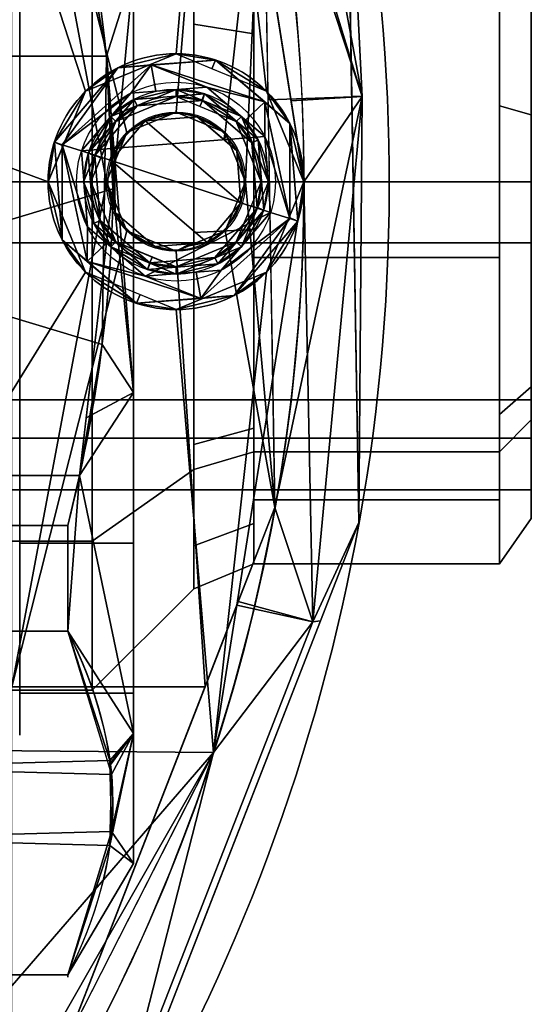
# Model space of a CAD drawing. Header units: millimetres. Extents: x -73 to 73, y -168 to 68.
# Tile 317 of 321: x 55 to 73, y -29 to 6. Entities that reach past the tile are written whole.
import ezdxf

# ---------------------------------------------------------------- set-up
doc = ezdxf.new("R2010")
doc.units = ezdxf.units.MM
for name, color, linetype, true_color in [('100', 7, 'Continuous', 0xffffff), ('102', 7, 'Continuous', 0xffffff), ('103', 7, 'Continuous', 0xffffff)]:
    doc.layers.add(name, color=color, linetype=linetype, true_color=true_color)

msp = doc.modelspace()

# ---------------------------------------------------------------- linework, layer by layer
at = {"layer": '100', "color": 163, "linetype": 'Continuous', "extrusion": (0, 0, -1)}
for centre, radius in [((-60.5, 0, -102), 4.5), ((-60.5, 0, -97), 3.25), ((-60.5, 0, -89), 3.25), ((-60.5, 0, -97), 3), ((-60.5, 0, -89), 3), ((-60.5, 0, -81), 2.4)]:
    msp.add_circle(centre, radius, dxfattribs=at)
at = {"layer": '100', "color": 163, "linetype": 'Continuous'}
for centre, radius in [((60.5, 0, 97), 4.5), ((60.5, 0, 103), 3.5), ((60.5, 0, 81.046), 2.446), ((60.5, 0, 81), 2.446)]:
    msp.add_circle(centre, radius, dxfattribs=at)
at = {"layer": '100', "color": 163, "linetype": 'Continuous', "extrusion": (0, 0, -1)}
for centre, radius in [((0, 0, -94), 68), ((0, 0, -81), 65)]:
    msp.add_arc(centre, radius, 283.06797, 256.93203, dxfattribs=at)
at = {"layer": '100', "color": 163, "linetype": 'Continuous'}
for centre, radius, start, end in [((0, 0, 84), 68, 283.06797, 256.93203), ((0, 0, 97), 65, 0, 36), ((0, 0, 97), 65, 324, 0)]:
    msp.add_arc(centre, radius, start, end, dxfattribs=at)
for points in [[(48.242, 31.116, 97), (57.318, 3.182, 97), (60.5, 4.5, 97), (61.819, 20.086, 97)], [(48.242, 31.116, 97), (50.99, 1.861, 97), (56, 0, 97), (57.318, 3.182, 97)], [(67.054, 2.997, 96.121), (63.668, 21.251, 96.121), (61.819, 20.086, 97)], [(63.556, 13.623, 81), (63.668, 21.251, 81.879), (67.054, 2.997, 81.879)], [(67.054, 2.997, 81.879), (63.668, 21.251, 81.879), (66.49, 14.252, 84)], [(66.49, 14.252, 94), (63.668, 21.251, 96.121), (67.054, 2.997, 96.121)], [(61.819, 20.086, 97), (60.5, 4.5, 97), (63.682, 3.182, 97)], [(63.682, 3.182, 97), (65, 0, 97), (61.819, 20.086, 97)], [(61.819, 20.086, 97), (64.55, 2.842, 97), (67.054, 2.997, 96.121)], [(54.723, -17.781, 81), (54.723, 17.781, 81), (58.054, 0, 81)], [(54.723, 17.781, 81), (61.772, 17.781, 81), (60.5, 2.446, 81), (58.771, 1.729, 81)], [(58.771, 1.729, 81), (58.054, 0, 81), (54.723, 17.781, 81)], [(62.229, 1.729, 81), (60.5, 2.446, 81), (61.772, 17.781, 81), (63.556, 13.623, 81)], [(66.49, 14.252, 84), (66.68, 3.015, 84), (67.054, 2.997, 81.879)], [(66.49, 14.252, 94), (66.731, -0.021, 94), (66.731, -0.021, 84), (66.49, 14.252, 84)], [(67.054, 2.997, 96.121), (66.68, 3.015, 94), (66.49, 14.252, 94)], [(62.946, 0, 81), (62.229, 1.729, 81), (63.556, 13.623, 81)], [(63.556, 13.623, 81), (63.981, -11.465, 81), (62.946, 0, 81)], [(67.054, 2.997, 81.879), (63.738, 2.882, 81), (63.556, 13.623, 81)], [(60.5, 4.5, 97), (57.318, 3.182, 97), (58.457, 4.01, 102)], [(58.457, 4.01, 102), (61.891, 4.28, 102), (60.5, 4.5, 97)], [(61.891, 4.28, 102), (59.588, 4.099, 102), (59.625, 4.115, 102.707)], [(61.891, 4.28, 102), (59.625, 4.115, 102.707), (63.626, 2.815, 102.707)], [(61.891, 4.28, 102), (61.765, 3.976, 97), (60.5, 4.5, 97)], [(63.682, 3.182, 97), (61.765, 3.976, 97), (61.891, 4.28, 102)], [(63.626, 2.815, 102.707), (63.647, 2.78, 102), (61.891, 4.28, 102)], [(61.891, 4.28, 102), (64.51, 2.043, 102), (63.682, 3.182, 97)], [(58.457, 4.01, 102), (56.22, 1.391, 102), (56.499, 1.3, 102.707)], [(56.22, 1.391, 102), (58.457, 4.01, 102), (57.318, 3.182, 97)], [(56.499, 1.3, 102.707), (59.625, 4.115, 102.707), (58.457, 4.01, 102)], [(58.911, 3.119, 103), (59.625, 4.115, 102.707), (56.499, 1.3, 102.707)], [(59.625, 4.115, 102.707), (59.588, 4.099, 102), (58.457, 4.01, 102)], [(58.911, 3.119, 103), (59.791, 3.188, 103), (59.625, 4.115, 102.707)], [(63.626, 2.815, 102.707), (59.625, 4.115, 102.707), (61.582, 3.329, 103)], [(59.625, 4.115, 102.707), (59.791, 3.188, 103), (61.582, 3.329, 103)], [(57.318, 3.182, 97), (56.524, 1.265, 97), (56.22, 1.391, 102)], [(63.619, 1.589, 103), (61.582, 3.329, 103), (58.911, 3.119, 103), (57.171, 1.082, 103)], [(58.379, 2.121, 89), (60.5, 3, 89), (60.5, 3.25, 89), (58.202, 2.298, 89)], [(59.025, 2.896, 97), (58.202, 2.298, 89), (60.5, 3.25, 89)], [(60.5, 3.25, 89), (61.504, 3.091, 97), (59.025, 2.896, 97)], [(60.5, 3, 89), (62.621, 2.121, 89), (62.798, 2.298, 89), (60.5, 3.25, 89)], [(60.5, 3.25, 89), (61.413, 2.872, 89), (61.504, 3.091, 97)], [(61.582, 3.329, 103), (62.947, 2.162, 103), (63.626, 2.815, 102.707)], [(65, 0, 97), (63.682, 3.182, 97), (64.51, 2.043, 102)], [(56.499, 1.3, 102.707), (57.171, 1.082, 103), (58.911, 3.119, 103)], [(59.138, 2.673, 97), (57.647, 0.927, 97), (57.409, 1.004, 97), (59.025, 2.896, 97)], [(58.202, 2.298, 89), (59.025, 2.896, 97), (57.409, 1.004, 97)], [(60.5, 3, 89), (58.379, 2.121, 89), (59.138, 2.673, 97)], [(59.025, 2.896, 97), (61.504, 3.091, 97), (61.427, 2.853, 97), (59.138, 2.673, 97)], [(59.138, 2.673, 97), (61.427, 2.853, 97), (60.5, 3, 89)], [(61.427, 2.853, 97), (61.343, 2.651, 89), (60.5, 3, 89)], [(62.621, 2.121, 89), (61.343, 2.651, 89), (61.427, 2.853, 97)], [(61.504, 3.091, 97), (61.413, 2.872, 89), (62.798, 2.298, 89)], [(61.504, 3.091, 97), (63.396, 1.475, 97), (63.173, 1.362, 97), (61.427, 2.853, 97)], [(61.427, 2.853, 97), (63.173, 1.362, 97), (62.621, 2.121, 89)], [(62.798, 2.298, 89), (63.396, 1.475, 97), (61.504, 3.091, 97)], [(63.626, 2.815, 102.707), (62.947, 2.162, 103), (63.619, 1.589, 103)], [(64.501, -1.3, 102.707), (63.626, 2.815, 102.707), (63.619, 1.589, 103)], [(64.51, 2.043, 102), (63.626, 2.815, 102.707), (64.501, -1.3, 102.707)], [(64.51, 2.043, 102), (63.647, 2.78, 102), (63.626, 2.815, 102.707)], [(63.981, -11.465, 81), (63.738, 2.882, 81), (67.054, 2.997, 81.879)], [(67.054, 2.997, 81.879), (65.311, -15.486, 81.879), (63.981, -11.465, 81)], [(67.054, 2.997, 96.121), (64.55, 2.842, 97), (65, 0, 97)], [(65.311, -15.486, 96.121), (67.054, 2.997, 96.121), (65, 0, 97)], [(66.934, -11.994, 84), (65.311, -15.486, 81.879), (67.054, 2.997, 81.879)], [(67.054, 2.997, 96.121), (65.311, -15.486, 96.121), (66.934, -11.994, 94)], [(67.054, 2.997, 81.879), (66.68, 3.015, 84), (66.934, -11.994, 84)], [(66.934, -11.994, 94), (66.68, 3.015, 94), (67.054, 2.997, 96.121)], [(57.647, 0.927, 97), (59.138, 2.673, 97), (58.379, 2.121, 89)], [(59.41, 2.138, 81), (58.771, 1.729, 81.046), (60.5, 2.446, 81.046)], [(60.5, 2.446, 81.046), (59.108, 1.869, 81.046), (59.108, 1.869, 81), (60.5, 2.446, 81)], [(60.5, 2.446, 81.046), (61.242, 2.283, 81), (59.41, 2.138, 81)], [(60.5, 2.446, 81), (62.229, 1.729, 81), (62.229, 1.729, 81.046), (60.5, 2.446, 81.046)], [(61.242, 2.283, 81), (60.5, 2.446, 81.046), (62.229, 1.729, 81.046)], [(58.202, 2.298, 89), (57.25, 0, 89), (57.5, 0, 89), (58.379, 2.121, 89)], [(57.409, 1.004, 97), (57.628, 0.913, 89), (58.202, 2.298, 89)], [(58.379, 2.121, 89), (57.849, 0.843, 89), (57.647, 0.927, 97)], [(62.783, -0.742, 81), (58.217, 0.742, 81), (59.41, 2.138, 81)], [(58.771, 1.729, 81.046), (59.41, 2.138, 81), (58.217, 0.742, 81)], [(59.41, 2.138, 81), (61.242, 2.283, 81), (62.638, 1.09, 81), (62.783, -0.742, 81)], [(62.229, 1.729, 81.046), (62.178, 1.483, 81), (61.242, 2.283, 81)], [(62.621, 2.121, 89), (63.5, 0, 89), (63.75, 0, 89), (62.798, 2.298, 89)], [(63.5, 0, 89), (62.621, 2.121, 89), (63.173, 1.362, 97)], [(63.396, 1.475, 97), (62.798, 2.298, 89), (63.75, 0, 89)], [(50.99, 1.861, 97), (46.959, -19.959, 97), (57.318, -3.182, 97), (56, 0, 97)], [(58.771, 1.729, 81), (59.108, 1.869, 81), (59.108, 1.869, 81.046), (58.771, 1.729, 81.046)], [(64.501, -1.3, 102.707), (64.78, -1.391, 102), (64.51, 2.043, 102)], [(64.51, 2.043, 102), (64.78, -1.391, 102), (65, 0, 97)], [(56.49, -2.043, 102), (56.22, 1.391, 102), (56, 0, 97)], [(56.22, 1.391, 102), (56.524, 1.265, 97), (56, 0, 97)], [(56.499, 1.3, 102.707), (56.22, 1.391, 102), (56.49, -2.043, 102)], [(57.171, 1.082, 103), (63.829, -1.082, 103), (63.619, 1.589, 103)], [(58.054, 0, 81), (58.771, 1.729, 81), (58.771, 1.729, 81.046), (58.054, 0, 81.046)], [(58.217, 0.742, 81), (58.339, 0.687, 81.046), (58.771, 1.729, 81.046)], [(62.229, 1.729, 81.046), (62.275, 1.619, 81.046), (62.178, 1.483, 81)], [(62.638, 1.09, 81), (62.178, 1.483, 81), (62.275, 1.619, 81.046)], [(62.229, 1.729, 81), (62.369, 1.392, 81), (62.369, 1.392, 81.046), (62.229, 1.729, 81.046)], [(62.638, 1.09, 81), (62.275, 1.619, 81.046), (62.946, 0, 81.046)], [(62.946, 0, 81.046), (62.369, 1.392, 81.046), (62.369, 1.392, 81), (62.946, 0, 81)], [(63.353, -0.927, 97), (63.173, 1.362, 97), (63.396, 1.475, 97), (63.591, -1.004, 97)], [(63.75, 0, 89), (63.591, -1.004, 97), (63.396, 1.475, 97)], [(63.619, 1.589, 103), (63.829, -1.082, 103), (64.501, -1.3, 102.707)], [(56.49, -2.043, 102), (57.374, -2.815, 102.707), (56.499, 1.3, 102.707)], [(56.499, 1.3, 102.707), (57.374, -2.815, 102.707), (57.381, -1.589, 103)], [(57.381, -1.589, 103), (57.171, 1.082, 103), (56.499, 1.3, 102.707)], [(63.829, -1.082, 103), (57.171, 1.082, 103), (57.381, -1.589, 103), (59.418, -3.329, 103)], [(62.946, 0, 81.046), (62.783, -0.742, 81), (62.638, 1.09, 81)], [(63.173, 1.362, 97), (63.353, -0.927, 97), (63.5, 0, 89)], [(57.25, 0, 89), (57.409, 1.004, 97), (57.604, -1.475, 97)], [(57.25, 0, 89), (57.628, 0.913, 89), (57.409, 1.004, 97)], [(57.604, -1.475, 97), (57.409, 1.004, 97), (57.647, 0.927, 97), (57.827, -1.362, 97)], [(57.647, 0.927, 97), (57.849, 0.843, 89), (57.5, 0, 89)], [(57.827, -1.362, 97), (57.647, 0.927, 97), (57.5, 0, 89)], [(58.217, 0.742, 81), (62.783, -0.742, 81), (61.59, -2.138, 81)], [(61.59, -2.138, 81), (59.758, -2.283, 81), (58.362, -1.09, 81), (58.217, 0.742, 81)], [(58.339, 0.687, 81.046), (58.217, 0.742, 81), (58.362, -1.09, 81)], [(58.054, 0, 81.046), (58.339, 0.687, 81.046), (58.362, -1.09, 81)], [(58.054, 0, 81), (58.771, -1.729, 81), (54.723, -17.781, 81)], [(58.379, -2.121, 89), (57.5, 0, 89), (57.25, 0, 89), (58.202, -2.298, 89)], [(57.5, 0, 89), (58.379, -2.121, 89), (57.827, -1.362, 97)], [(58.054, 0, 81.046), (58.631, -1.392, 81.046), (58.631, -1.392, 81), (58.054, 0, 81)], [(58.362, -1.09, 81), (58.771, -1.729, 81.046), (58.054, 0, 81.046)], [(61.819, -20.086, 97), (65, 0, 97), (63.682, -3.182, 97)], [(63.981, -11.465, 81), (62.229, -1.729, 81), (62.946, 0, 81)], [(62.946, 0, 81), (62.229, -1.729, 81), (62.229, -1.729, 81.046), (62.946, 0, 81.046)], [(62.783, -0.742, 81), (62.946, 0, 81.046), (62.229, -1.729, 81.046)], [(62.798, -2.298, 89), (63.75, 0, 89), (63.5, 0, 89), (62.621, -2.121, 89)], [(65, 0, 97), (62.64, -14.9, 97), (65.311, -15.486, 96.121)], [(63.353, -0.927, 97), (63.151, -0.843, 89), (63.5, 0, 89)], [(64.78, -1.391, 102), (64.476, -1.265, 97), (65, 0, 97)], [(56, 0, 97), (57.318, -3.182, 97), (56.49, -2.043, 102)], [(57.604, -1.475, 97), (58.202, -2.298, 89), (57.25, 0, 89)], [(63.75, 0, 89), (63.372, -0.913, 89), (63.591, -1.004, 97)], [(66.934, -11.994, 84), (66.731, -0.021, 84), (66.731, -0.021, 94), (66.934, -11.994, 94)], [(62.229, -1.729, 81.046), (61.59, -2.138, 81), (62.783, -0.742, 81)], [(63.591, -1.004, 97), (61.975, -2.896, 97), (61.862, -2.673, 97), (63.353, -0.927, 97)], [(63.353, -0.927, 97), (61.862, -2.673, 97), (62.621, -2.121, 89)], [(62.798, -2.298, 89), (61.975, -2.896, 97), (63.591, -1.004, 97)], [(62.621, -2.121, 89), (63.151, -0.843, 89), (63.353, -0.927, 97)], [(63.591, -1.004, 97), (63.372, -0.913, 89), (62.798, -2.298, 89)], [(57.827, -1.362, 97), (59.573, -2.853, 97), (59.496, -3.091, 97), (57.604, -1.475, 97)], [(59.573, -2.853, 97), (57.827, -1.362, 97), (58.379, -2.121, 89)], [(58.771, -1.729, 81.046), (58.362, -1.09, 81), (59.758, -2.283, 81)], [(59.418, -3.329, 103), (62.089, -3.119, 103), (63.829, -1.082, 103)], [(64.501, -1.3, 102.707), (61.375, -4.115, 102.707), (62.543, -4.01, 102)], [(62.089, -3.119, 103), (61.375, -4.115, 102.707), (64.501, -1.3, 102.707)], [(64.501, -1.3, 102.707), (63.829, -1.082, 103), (62.089, -3.119, 103)], [(62.543, -4.01, 102), (64.78, -1.391, 102), (64.501, -1.3, 102.707)], [(63.682, -3.182, 97), (64.476, -1.265, 97), (64.78, -1.391, 102)], [(58.771, -1.729, 81), (60.5, -2.446, 81), (61.52, -17.781, 81), (54.723, -17.781, 81)], [(57.374, -2.815, 102.707), (58.053, -2.162, 103), (57.381, -1.589, 103)], [(58.202, -2.298, 89), (57.604, -1.475, 97), (59.496, -3.091, 97)], [(58.771, -1.729, 81), (58.631, -1.392, 81), (58.631, -1.392, 81.046), (58.771, -1.729, 81.046)], [(60.5, -2.446, 81), (58.771, -1.729, 81), (58.771, -1.729, 81.046), (60.5, -2.446, 81.046)], [(59.758, -2.283, 81), (60.5, -2.446, 81.046), (58.771, -1.729, 81.046)], [(63.981, -11.465, 81), (61.52, -17.781, 81), (60.5, -2.446, 81), (62.229, -1.729, 81)], [(62.229, -1.729, 81.046), (60.953, -2.258, 81.046), (61.59, -2.138, 81)], [(62.229, -1.729, 81), (61.892, -1.869, 81), (61.892, -1.869, 81.046), (62.229, -1.729, 81.046)], [(64.78, -1.391, 102), (62.543, -4.01, 102), (63.682, -3.182, 97)], [(56.49, -2.043, 102), (57.353, -2.78, 102), (57.374, -2.815, 102.707)], [(59.109, -4.28, 102), (56.49, -2.043, 102), (57.318, -3.182, 97)], [(60.5, -2.446, 81.046), (61.892, -1.869, 81.046), (61.892, -1.869, 81), (60.5, -2.446, 81)], [(59.418, -3.329, 103), (58.053, -2.162, 103), (57.374, -2.815, 102.707)], [(58.202, -2.298, 89), (60.5, -3.25, 89), (60.5, -3, 89), (58.379, -2.121, 89)], [(59.496, -3.091, 97), (59.587, -2.872, 89), (58.202, -2.298, 89)], [(58.379, -2.121, 89), (59.657, -2.651, 89), (59.573, -2.853, 97)], [(59.758, -2.283, 81), (60.986, -2.186, 81), (60.5, -2.446, 81.046)], [(60.5, -3, 89), (62.621, -2.121, 89), (61.862, -2.673, 97)], [(60.5, -3.25, 89), (62.798, -2.298, 89), (62.621, -2.121, 89), (60.5, -3, 89)], [(60.986, -2.186, 81), (60.953, -2.258, 81.046), (60.5, -2.446, 81.046)], [(61.975, -2.896, 97), (62.798, -2.298, 89), (60.5, -3.25, 89)], [(60.953, -2.258, 81.046), (60.986, -2.186, 81), (61.59, -2.138, 81)], [(59.573, -2.853, 97), (61.862, -2.673, 97), (61.975, -2.896, 97), (59.496, -3.091, 97)], [(59.573, -2.853, 97), (59.657, -2.651, 89), (60.5, -3, 89)], [(61.862, -2.673, 97), (59.573, -2.853, 97), (60.5, -3, 89)], [(57.374, -2.815, 102.707), (57.353, -2.78, 102), (59.109, -4.28, 102)], [(59.109, -4.28, 102), (61.375, -4.115, 102.707), (57.374, -2.815, 102.707)], [(57.374, -2.815, 102.707), (61.375, -4.115, 102.707), (59.418, -3.329, 103)], [(60.5, -3.25, 89), (59.587, -2.872, 89), (59.496, -3.091, 97)], [(60.5, -3.25, 89), (59.496, -3.091, 97), (61.975, -2.896, 97)], [(62.089, -3.119, 103), (61.209, -3.188, 103), (61.375, -4.115, 102.707)], [(61.819, -20.086, 97), (60.5, -4.5, 97), (57.318, -3.182, 97), (46.959, -19.959, 97)], [(57.318, -3.182, 97), (59.235, -3.976, 97), (59.109, -4.28, 102)], [(61.375, -4.115, 102.707), (61.209, -3.188, 103), (59.418, -3.329, 103)], [(61.819, -20.086, 97), (63.682, -3.182, 97), (60.5, -4.5, 97)], [(60.5, -4.5, 97), (63.682, -3.182, 97), (62.543, -4.01, 102)], [(59.109, -4.28, 102), (59.235, -3.976, 97), (60.5, -4.5, 97)], [(62.543, -4.01, 102), (59.109, -4.28, 102), (60.5, -4.5, 97)], [(59.109, -4.28, 102), (61.412, -4.099, 102), (61.375, -4.115, 102.707)], [(61.375, -4.115, 102.707), (61.412, -4.099, 102), (62.543, -4.01, 102)], [(65.311, -15.486, 81.879), (62.69, -14.779, 81), (63.981, -11.465, 81)], [(66.934, -11.994, 94), (61.647, -25.564, 94), (61.647, -25.564, 84), (66.934, -11.994, 84)], [(66.934, -11.994, 84), (65.583, -15.461, 84), (65.311, -15.486, 81.879)], [(65.311, -15.486, 96.121), (65.583, -15.461, 94), (66.934, -11.994, 94)], [(65.311, -15.486, 81.879), (58.57, -32.784, 81.879), (56.162, -31.531, 81), (62.69, -14.779, 81)], [(65.311, -15.486, 96.121), (62.64, -14.9, 97), (61.819, -20.086, 97)], [(65.583, -15.461, 84), (58.755, -32.986, 84), (58.57, -32.784, 81.879), (65.311, -15.486, 81.879)], [(65.311, -15.486, 96.121), (58.57, -32.784, 96.121), (58.755, -32.986, 94), (65.583, -15.461, 94)], [(58.57, -32.784, 96.121), (65.311, -15.486, 96.121), (61.819, -20.086, 97)], [(54.723, -35.001, 81), (54.723, -17.781, 81), (61.52, -17.781, 81), (54.871, -34.845, 81)], [(46.959, -19.959, 97), (48.242, -31.116, 97), (51.591, -31.92, 97), (61.819, -20.086, 97)], [(61.819, -20.086, 97), (51.591, -31.92, 97), (53.39, -34.857, 97)], [(53.39, -34.857, 97), (52.586, -38.206, 97), (61.819, -20.086, 97)], [(61.819, -20.086, 97), (56.05, -31.407, 97), (58.57, -32.784, 96.121)], [(57.404, -36.453, 84), (61.647, -25.564, 84), (61.647, -25.564, 94), (57.404, -36.453, 94)]]:
    msp.add_3dface(points, dxfattribs=at)
at = {"layer": '102', "color": 72, "linetype": 'Continuous', "extrusion": (-1, 0, 0)}
for centre, radius in [((0, 0, -57.55), 17.9), ((0, 0, -61.121), 14.329), ((0, 0, -71.88), 13.45)]:
    msp.add_circle(centre, radius, dxfattribs=at)
at = {"layer": '102', "color": 72, "linetype": 'Continuous', "extrusion": (1, 0, 0)}
for centre, radius in [((0, 0, 63.243), 13.45), ((0, 0, 73), 11.85), ((0, 0, 73), 10.85)]:
    msp.add_circle(centre, radius, dxfattribs=at)
at = {"layer": '102', "color": 72, "linetype": 'Continuous'}
for points in [[(57.55, 0, -17.9), (53.5, 0, -17.9), (53.5, 12.657, -12.657), (57.55, 12.657, -12.657)], [(57.55, 12.657, 12.657), (53.5, 12.657, 12.657), (53.5, 0, 17.9), (57.55, 0, 17.9)], [(57.55, 0, -17.9), (57.55, 12.657, -12.657), (61.121, 10.132, -10.132), (61.121, 0, -14.329)], [(57.55, 12.657, 12.657), (57.55, 0, 17.9), (61.121, 0, 14.329), (61.121, 10.132, 10.132)], [(61.121, 10.132, 10.132), (61.121, 5.538, 12.035), (63.243, 5.199, 11.297), (63.243, 9.511, 9.511)], [(63.243, 9.511, -9.511), (63.243, 5.199, -11.297), (61.121, 5.538, -12.035), (61.121, 10.132, -10.132)], [(71.88, 9.511, 9.511), (71.88, 2.674, 12.342), (73, 2.356, 10.874), (73, 8.379, 8.379)], [(73, 8.379, -8.379), (73, 2.356, -10.874), (71.88, 2.674, -12.342), (71.88, 9.511, -9.511)], [(73, 8.379, 8.379), (73, 0, 11.85), (73, 0, 10.85), (73, 7.672, 7.672)], [(73, 7.672, -7.672), (73, 0, -10.85), (73, 0, -11.85), (73, 8.379, -8.379)], [(71.88, 0, 13.45), (71.88, 8.195, 10.055), (63.243, 8.195, 10.055), (63.243, 0, 13.45)], [(63.243, 0, -13.45), (63.243, 8.195, -10.055), (71.88, 8.195, -10.055), (71.88, 0, -13.45)], [(73, 0, -10.85), (73, 6.611, -8.112), (52, 6.611, -8.112), (52, 0, -10.85)], [(52, 0, 10.85), (52, 6.611, 8.112), (73, 6.611, 8.112), (73, 0, 10.85)], [(61.121, 0, -14.329), (61.121, 5.538, -12.035), (63.243, 5.199, -11.297), (63.243, 0, -13.45)], [(63.243, 0, 13.45), (63.243, 5.199, 11.297), (61.121, 5.538, 12.035), (61.121, 0, 14.329)], [(71.88, 0, -13.45), (71.88, 2.674, -12.342), (73, 2.356, -10.874), (73, 0, -11.85)], [(73, 0, 11.85), (73, 2.356, 10.874), (71.88, 2.674, 12.342), (71.88, 0, 13.45)], [(73, 0, 10.85), (73, -2.157, 9.957), (52, -2.157, 9.957), (52, 0, 10.85)], [(57.55, 0, 17.9), (53.5, 0, 17.9), (53.5, -12.657, 12.657), (57.55, -12.657, 12.657)], [(57.55, -12.657, -12.657), (57.55, 0, -17.9), (61.121, 0, -14.329), (61.121, -10.132, -10.132)], [(61.121, 0, 14.329), (61.121, -1.792, 13.586), (63.243, -1.682, 12.753), (63.243, 0, 13.45)], [(63.243, 0, -13.45), (63.243, -1.682, -12.753), (61.121, -1.792, -13.586), (61.121, 0, -14.329)], [(63.243, 0, 13.45), (63.243, -2.674, 12.342), (71.88, -2.674, 12.342), (71.88, 0, 13.45)], [(71.88, 0, 13.45), (71.88, -8.195, 10.055), (73, -7.22, 8.859), (73, 0, 11.85)], [(73, 0, -11.85), (73, -7.22, -8.859), (71.88, -8.195, -10.055), (71.88, 0, -13.45)], [(73, 0, 11.85), (73, -8.379, 8.379), (73, -7.672, 7.672), (73, 0, 10.85)], [(52, 0, -10.85), (52, -2.157, -9.957), (73, -2.157, -9.957), (73, 0, -10.85)], [(57.55, -12.657, -12.657), (53.5, -12.657, -12.657), (53.5, 0, -17.9), (57.55, 0, -17.9)], [(57.55, 0, 17.9), (57.55, -12.657, 12.657), (61.121, -10.132, 10.132), (61.121, 0, 14.329)], [(71.88, 0, -13.45), (71.88, -2.674, -12.342), (63.243, -2.674, -12.342), (63.243, 0, -13.45)], [(73, -8.379, -8.379), (73, 0, -11.85), (73, 0, -10.85), (73, -7.672, -7.672)], [(63.243, -1.682, -12.753), (63.243, -8.679, -9.855), (61.121, -9.247, -10.499), (61.121, -1.792, -13.586)], [(63.243, -8.679, 9.855), (63.243, -1.682, 12.753), (61.121, -1.792, 13.586), (61.121, -9.247, 10.499)], [(73, -7.672, -7.672), (73, -2.157, -9.957), (52, -2.157, -9.957), (52, -7.672, -7.672)], [(52, -7.672, 7.672), (52, -2.157, 9.957), (73, -2.157, 9.957), (73, -7.672, 7.672)], [(71.88, -9.511, 9.511), (71.88, -2.674, 12.342), (63.243, -2.674, 12.342), (63.243, -9.511, 9.511)], [(63.243, -9.511, -9.511), (63.243, -2.674, -12.342), (71.88, -2.674, -12.342), (71.88, -9.511, -9.511)], [(71.88, -9.511, -9.511), (71.88, -8.195, -10.055), (73, -7.22, -8.859), (73, -8.379, -8.379)], [(73, -8.379, 8.379), (73, -7.22, 8.859), (71.88, -8.195, 10.055), (71.88, -9.511, 9.511)], [(73, -7.672, 7.672), (73, -9.028, 4.398), (52, -9.028, 4.398), (52, -7.672, 7.672)], [(52, -7.672, -7.672), (52, -9.028, -4.398), (73, -9.028, -4.398), (73, -7.672, -7.672)], [(73, -11.85), (73, -8.379, -8.379), (73, -7.672, -7.672), (73, -10.85)], [(73, -10.85), (73, -7.672, 7.672), (73, -8.379, 8.379), (73, -11.85)], [(71.88, -9.511, 9.511), (71.88, -13.45), (73, -11.85), (73, -8.379, 8.379)], [(73, -8.379, -8.379), (73, -11.85), (71.88, -13.45), (71.88, -9.511, -9.511)], [(61.121, -10.132, -10.132), (61.121, -9.247, -10.499), (63.243, -8.679, -9.855), (63.243, -9.511, -9.511)], [(63.243, -9.511, 9.511), (63.243, -8.679, 9.855), (61.121, -9.247, 10.499), (61.121, -10.132, 10.132)], [(73, -10.85), (73, -9.028, -4.398), (52, -9.028, -4.398), (52, -10.85)], [(52, -10.85), (52, -9.028, 4.398), (73, -9.028, 4.398), (73, -10.85)], [(61.121, -10.132, 10.132), (61.121, -12.816, 3.651), (63.243, -12.03, 3.427), (63.243, -9.511, 9.511)], [(63.243, -9.511, -9.511), (63.243, -12.03, -3.427), (61.121, -12.816, -3.651), (61.121, -10.132, -10.132)], [(71.88, -9.511, -9.511), (71.88, -11.192, -5.452), (63.243, -11.192, -5.452), (63.243, -9.511, -9.511)], [(63.243, -9.511, 9.511), (63.243, -11.192, 5.452), (71.88, -11.192, 5.452), (71.88, -9.511, 9.511)], [(57.55, -17.9), (57.55, -12.657, -12.657), (61.121, -10.132, -10.132), (61.121, -14.329)], [(57.55, -12.657, 12.657), (57.55, -17.9), (61.121, -14.329), (61.121, -10.132, 10.132)], [(71.88, -13.45), (71.88, -11.192, 5.452), (63.243, -11.192, 5.452), (63.243, -13.45)], [(63.243, -13.45), (63.243, -11.192, -5.452), (71.88, -11.192, -5.452), (71.88, -13.45)], [(61.121, -14.329), (61.121, -12.816, -3.651), (63.243, -12.03, -3.427), (63.243, -13.45)], [(63.243, -13.45), (63.243, -12.03, 3.427), (61.121, -12.816, 3.651), (61.121, -14.329)], [(57.55, -17.9), (53.5, -17.9), (53.5, -12.657, -12.657), (57.55, -12.657, -12.657)], [(57.55, -12.657, 12.657), (53.5, -12.657, 12.657), (53.5, -17.9), (57.55, -17.9)]]:
    msp.add_3dface(points, dxfattribs=at)
at = {"layer": '103', "color": 72, "linetype": 'Continuous'}
for p, q in [((41.309, -12.101, 25.25), (56.691, -12.101, 25.25)), ((56.691, -12.101, -25.25), (41.309, -12.101, -25.25)), ((56.691, -15.817, 23.105), (41.309, -15.817, 23.105)), ((41.309, -15.817, -23.105), (56.691, -15.817, -23.105)), ((41.309, -27.918, 2.145), (56.691, -27.918, 2.145)), ((56.691, -27.918, -2.145), (41.309, -27.918, -2.145))]:
    msp.add_line(p, q, dxfattribs=at)
at = {"layer": '103', "color": 72, "linetype": 'Continuous', "extrusion": (1, 5.78241e-16, 0)}
for centre, radius in [((0, 0, 59), 24), ((0, 0, 55), 19.476)]:
    msp.add_circle(centre, radius, dxfattribs=at)
at = {"layer": '103', "color": 72, "linetype": 'Continuous', "extrusion": (-1, 0, 0)}
for centre in [(0, 0, -55), (0, 0, -59)]:
    msp.add_circle(centre, 18, dxfattribs=at)
for start, end in [(295.6062, 304.3938), (55.6062, 64.3938), (355.6062, 4.3938)]:
    msp.add_arc((0, 0, -56.691), 28, start, end, dxfattribs=at)
at = {"layer": '103', "color": 72, "linetype": 'Continuous'}
for points in [[(56.691, -12.101, 25.25), (57.681, -8.132, 25.25), (58.278, -4.074, 25.25), (58.279, 4.063, 25.25), (57.672, 8.167, 25.25), (56.691, 12.101, 25.25)], [(56.691, 12.101, -25.25), (57.672, 8.167, -25.25), (58.279, 4.063, -25.25), (58.278, -4.074, -25.25), (57.681, -8.132, -25.25), (56.691, -12.101, -25.25)], [(56.691, -15.817, -23.105), (57.682, -17.803, -19.664), (58.274, -19.81, -16.189), (58.282, -23.88, -9.138), (57.684, -25.927, -5.593), (56.691, -27.918, -2.145)], [(56.691, -27.918, 2.145), (57.682, -25.931, 5.586), (58.274, -23.925, 9.061), (58.282, -19.854, 16.112), (57.684, -17.808, 19.657), (56.691, -15.817, 23.105)]]:
    msp.add_open_spline(points, degree=3, knots=[0, 0, 0, 0, 0.5, 0.5, 1, 1, 1, 1], dxfattribs=at)
for points in [[(59, 0, 18), (59, 12.728, 12.728), (59, 19.416, 14.107), (59, 7.416, 22.825)], [(59, 12.728, -12.728), (59, 0, -18), (59, 7.416, -22.825), (59, 19.416, -14.107)], [(55, 0, -18), (59, 0, -18), (59, 12.728, -12.728), (55, 12.728, -12.728)], [(55, 12.728, 12.728), (59, 12.728, 12.728), (59, 0, 18), (55, 0, 18)], [(39.944, 4.423, -25.25), (41.309, 12.101, -25.25), (56.691, 12.101, -25.25), (58.056, 4.423, -25.25)], [(58.056, 4.423, 25.25), (56.691, 12.101, 25.25), (41.309, 12.101, 25.25), (39.944, 4.423, 25.25)], [(59, 7.416, 22.825), (57.367, 8.3, 25.25), (58.056, 4.423, 25.25)], [(58.056, 4.423, -25.25), (57.367, 8.3, -25.25), (59, 7.416, -22.825)], [(58.056, 4.423, -25.25), (59, 7.416, -22.825), (59, -7.416, -22.825)], [(59, 7.416, 22.825), (58.056, 4.423, 25.25), (58.278, -0.248, 25.25)], [(58.278, -0.248, 25.25), (59, -7.416, 22.825), (59, 7.416, 22.825)], [(59, 7.416, 22.825), (59, -7.416, 22.825), (59, 0, 18)], [(59, -7.416, -22.825), (59, 7.416, -22.825), (59, 0, -18)], [(39.722, -0.248, -25.25), (39.944, 4.423, -25.25), (58.056, 4.423, -25.25), (57.907, -5.731, -25.25)], [(58.278, -0.248, 25.25), (58.056, 4.423, 25.25), (39.944, 4.423, 25.25), (40.093, -5.731, 25.25)], [(59, -7.416, -22.825), (57.907, -5.731, -25.25), (58.056, 4.423, -25.25)], [(55, -12.728, -12.728), (59, -12.728, -12.728), (59, 0, -18), (55, 0, -18)], [(59, 0, -18), (59, -12.728, -12.728), (59, -19.416, -14.107), (59, -7.416, -22.825)], [(57.907, -5.731, -25.25), (57.104, -10.336, -25.25), (40.896, -10.336, -25.25), (39.722, -0.248, -25.25)], [(40.093, -5.731, 25.25), (40.896, -10.336, 25.25), (57.104, -10.336, 25.25), (58.278, -0.248, 25.25)], [(55, 0, 18), (59, 0, 18), (59, -12.728, 12.728), (55, -12.728, 12.728)], [(58.278, -0.248, 25.25), (57.34, -8.308, 25.25), (59, -7.416, 22.825)], [(59, -12.728, 12.728), (59, 0, 18), (59, -7.416, 22.825), (59, -19.416, 14.107)], [(59, -7.416, -22.825), (57.47, -8.238, -25.25), (57.907, -5.731, -25.25)], [(59, -7.416, -22.825), (59, -19.416, -14.107), (57.104, -10.336, -25.25)], [(59, -7.416, 22.825), (57.34, -8.308, 25.25), (57.104, -10.336, 25.25)], [(57.104, -10.336, 25.25), (59, -19.416, 14.107), (59, -7.416, 22.825)], [(57.104, -10.336, -25.25), (57.47, -8.238, -25.25), (59, -7.416, -22.825)], [(57.104, -10.336, -25.25), (56.691, -12.101, -25.25), (41.309, -12.101, -25.25), (40.896, -10.336, -25.25)], [(40.896, -10.336, 25.25), (41.309, -12.101, 25.25), (56.691, -12.101, 25.25), (57.104, -10.336, 25.25)], [(56.691, -15.817, -23.105), (57.104, -10.336, -25.25), (59, -19.416, -14.107)], [(56.691, -15.817, -23.105), (56.691, -12.101, -25.25), (57.104, -10.336, -25.25)], [(59, -19.416, 14.107), (57.104, -10.336, 25.25), (56.691, -15.817, 23.105)], [(57.104, -10.336, 25.25), (56.691, -12.101, 25.25), (56.691, -15.817, 23.105)], [(41.309, -15.817, 23.105), (56.691, -15.817, 23.105), (56.691, -12.101, 25.25), (41.309, -12.101, 25.25)], [(41.309, -12.101, -25.25), (56.691, -12.101, -25.25), (56.691, -15.817, -23.105), (41.309, -15.817, -23.105)], [(55, -18), (59, -18), (59, -12.728, -12.728), (55, -12.728, -12.728)], [(55, -12.728, 12.728), (59, -12.728, 12.728), (59, -18), (55, -18)], [(59, -19.416, 14.107), (59, -24), (59, -18), (59, -12.728, 12.728)], [(59, -24), (59, -19.416, -14.107), (59, -12.728, -12.728), (59, -18)], [(58.176, -20.371, 15.217), (56.691, -15.817, 23.105), (41.309, -15.817, 23.105), (39.767, -20.866, 14.359)], [(39.824, -20.371, -15.217), (41.309, -15.817, -23.105), (56.691, -15.817, -23.105), (58.233, -20.866, -14.359)], [(59, -19.416, -14.107), (58.131, -20.533, -14.935), (56.691, -15.817, -23.105)], [(56.691, -15.817, 23.105), (58.176, -20.371, 15.217), (59, -19.416, 14.107)], [(58.233, -20.866, -14.359), (58.131, -20.533, -14.935), (59, -19.416, -14.107)], [(59, -19.416, -14.107), (59, -24), (58.176, -23.364, -10.033)], [(58.176, -23.364, -10.033), (58.233, -20.866, -14.359), (59, -19.416, -14.107)], [(58.176, -20.371, 15.217), (58.18, -20.539, 14.926), (59, -19.416, 14.107)], [(59, -19.416, 14.107), (58.18, -20.539, 14.926), (58.233, -22.868, 10.891)], [(58.233, -22.868, 10.891), (59, -24), (59, -19.416, 14.107)], [(39.767, -22.868, -10.891), (39.824, -20.371, -15.217), (58.233, -20.866, -14.359), (58.176, -23.364, -10.033)], [(58.233, -22.868, 10.891), (58.176, -20.371, 15.217), (39.767, -20.866, 14.359), (39.824, -23.364, 10.033)], [(58.176, -23.364, -10.033), (56.691, -27.918, -2.145), (41.309, -27.918, -2.145), (39.767, -22.868, -10.891)], [(39.824, -23.364, 10.033), (41.309, -27.918, 2.145), (56.691, -27.918, 2.145), (58.233, -22.868, 10.891)], [(59, -24), (58.233, -22.868, 10.891), (56.691, -27.918, 2.145)], [(56.691, -27.918, -2.145), (58.176, -23.364, -10.033), (59, -24)], [(59, -24), (56.691, -27.918), (56.691, -27.918, -2.145)], [(56.691, -27.918, 2.145), (56.691, -27.918), (59, -24)], [(41.309, -27.918, -2.145), (56.691, -27.918, -2.145), (56.691, -27.918, 2.145), (41.309, -27.918, 2.145)]]:
    msp.add_3dface(points, dxfattribs=at)

doc.saveas('drawing.dxf')
